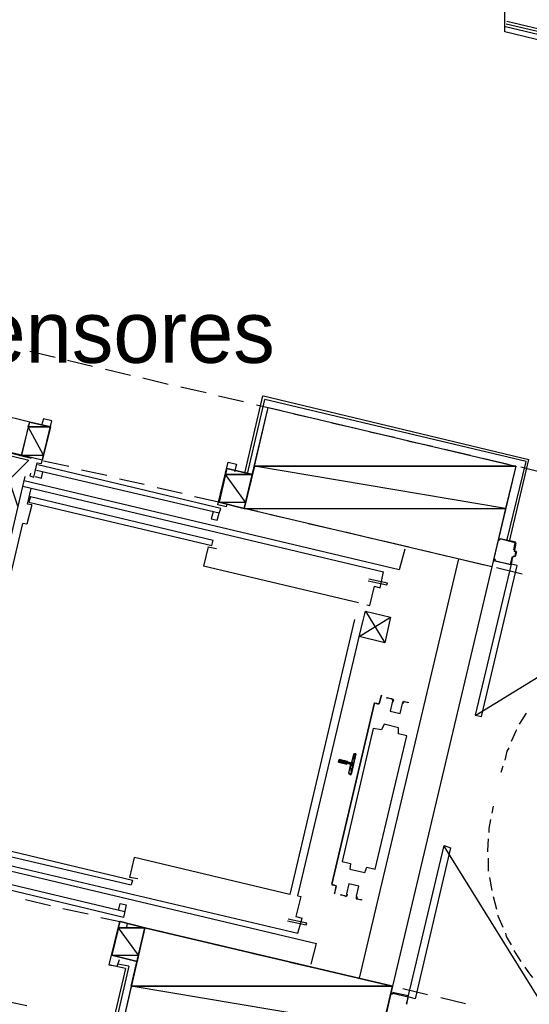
# Model space of a CAD drawing. Header units: feet. Extents: x -79 to 198, y -22 to 181.
# Tile 619 of 656: x 83 to 93, y 108 to 127. Entities that reach past the tile are written whole.
import ezdxf
from ezdxf.enums import TextEntityAlignment as Align

# ---------------------------------------------------------------- set-up
doc = ezdxf.new("R2010")
doc.units = ezdxf.units.FT
for name, color, linetype in [('A-AREA-COMUN', 252, 'CONTINUOUS'), ('A-LINEA', 7, 'CONTINUOUS'), ('A-LINEA-FINA', 9, 'CONTINUOUS'), ('A-MURO-CONCRETO', 8, 'CONTINUOUS'), ('A-NOMBRE-ESPACIO', 2, 'CONTINUOUS')]:
    doc.layers.add(name, color=color, linetype=linetype)

msp = doc.modelspace()

# ---------------------------------------------------------------- linework, layer by layer
at = {"layer": 'A-AREA-COMUN'}
msp.add_lwpolyline([(96.16, 125.7244), (92.64, 126.5778), (92.64, 127.5733)], dxfattribs=at)
at = {"layer": 'A-LINEA'}
for p, q in [((96.3467, 125.8978), (92.68, 126.7778)), ((96.3333, 125.8044), (92.6533, 126.6711)), ((96.3333, 125.8578), (92.6667, 126.7244)), ((83.4533, 120.4044), (83.9467, 120.2844)), ((83.4533, 120.4044), (83.9467, 120.2844)), ((84.1867, 120.2311), (84.6667, 120.1111)), ((84.1867, 120.2311), (84.6667, 120.1111)), ((84.92, 120.0578), (85.4, 119.9378)), ((84.92, 120.0578), (85.4, 119.9378)), ((85.64, 119.8844), (86.1333, 119.7644)), ((85.64, 119.8844), (86.1333, 119.7644)), ((86.3733, 119.7111), (86.8667, 119.6044)), ((86.3733, 119.7111), (86.8667, 119.6044)), ((87.1067, 119.5378), (87.5867, 119.4311)), ((87.1067, 119.5378), (87.5867, 119.4311)), ((87.6133, 118.0444), (87.96, 119.5378)), ((87.9733, 119.5378), (93.1067, 118.3111)), ((83.4533, 119.0311), (82.0933, 119.3644)), ((83.4533, 119.0311), (82.0933, 119.3644)), ((87.6667, 118.0311), (88, 119.4711)), ((87.84, 119.3644), (88.32, 119.2578)), ((87.84, 119.3644), (88.32, 119.2578)), ((93.0533, 118.2711), (88, 119.4711)), ((88.56, 119.1911), (89.0533, 119.0844)), ((88.56, 119.1911), (89.0533, 119.0844)), ((83.2933, 118.3911), (83.4533, 119.0311)), ((83.2933, 118.3911), (83.4533, 119.0311)), ((83.8533, 118.9378), (83.4533, 119.0311)), ((83.8533, 118.9378), (83.4533, 119.0311)), ((89.2933, 119.0178), (89.7867, 118.9111)), ((89.2933, 119.0178), (89.7867, 118.9111)), ((90.0267, 118.8444), (90.5067, 118.7378)), ((90.0267, 118.8444), (90.5067, 118.7378)), ((83.2933, 118.3911), (81.9333, 118.7111)), ((83.2933, 118.3911), (81.9333, 118.7111)), ((90.76, 118.6711), (91.24, 118.5644)), ((90.76, 118.6711), (91.24, 118.5644)), ((83, 118.4578), (83.48, 118.3378)), ((83, 118.4578), (83.48, 118.3378)), ((91.48, 118.5111), (91.9733, 118.3911)), ((91.48, 118.5111), (91.9733, 118.3911)), ((83.6933, 118.2978), (83.2933, 118.3911)), ((83.6933, 118.2978), (83.2933, 118.3911)), ((87.1467, 117.3644), (83.6133, 118.2044)), ((87.1467, 117.3644), (83.6133, 118.2044)), ((83.72, 118.2844), (84.2133, 118.1778)), ((83.72, 118.2844), (84.2133, 118.1778)), ((92.2133, 118.3378), (92.7067, 118.2178)), ((92.2133, 118.3378), (92.7067, 118.2178)), ((92.68, 116.7378), (93.0533, 118.2711)), ((92.7333, 116.7244), (93.1067, 118.3111)), ((87.12, 117.2711), (83.5867, 118.0978)), ((87.12, 117.2711), (83.5867, 118.0978)), ((84.4533, 118.1111), (84.9467, 118.0044)), ((84.4533, 118.1111), (84.9467, 118.0044)), ((87.2667, 118.1378), (87.12, 117.4844)), ((87.2667, 118.1378), (87.12, 117.4844)), ((92.9467, 118.1644), (93.4267, 118.0444)), ((92.9467, 118.1644), (93.4267, 118.0444)), ((83.36, 117.9778), (81.6667, 110.7911)), ((83.36, 117.9778), (81.6667, 110.7911)), ((90.6, 116.1778), (83.3467, 117.8978)), ((90.6, 116.1778), (83.3467, 117.8978)), ((85.1867, 117.9378), (85.6667, 117.8311)), ((85.1867, 117.9378), (85.6667, 117.8311)), ((83.32, 117.7911), (90.2933, 116.1378)), ((83.32, 117.7911), (90.2933, 116.1378)), ((83.4133, 117.4444), (83.48, 117.7511)), ((83.4133, 117.4444), (83.48, 117.7511)), ((85.92, 117.7644), (86.4, 117.6578)), ((85.92, 117.7644), (86.4, 117.6578)), ((83.4933, 117.4311), (83.4133, 117.4444)), ((83.4933, 117.4311), (83.4133, 117.4444)), ((83.4667, 117.5911), (83.44, 117.4844)), ((83.4667, 117.5911), (83.44, 117.4844)), ((83.44, 117.4844), (86.9733, 116.6444)), ((83.44, 117.4844), (86.9733, 116.6444)), ((83.4667, 117.5911), (87, 116.7511)), ((83.4667, 117.5911), (87, 116.7511)), ((86.64, 117.5911), (87.1333, 117.4844)), ((86.64, 117.5911), (87.1333, 117.4844)), ((83.4933, 117.4311), (83.4, 117.0578)), ((83.4933, 117.4311), (83.4, 117.0578)), ((87, 117.2978), (86.96, 117.1644)), ((87, 117.2978), (86.96, 117.1644)), ((87.3733, 117.4178), (87.8667, 117.3111)), ((87.3733, 117.4178), (87.8667, 117.3111)), ((81.9867, 111.4311), (83.32, 117.0711)), ((81.9867, 111.4311), (83.32, 117.0711)), ((83.4, 117.0578), (83.32, 117.0711)), ((83.4, 117.0578), (83.32, 117.0711)), ((88.1067, 117.2444), (88.5867, 117.1378)), ((88.1067, 117.2444), (88.5867, 117.1378)), ((88.84, 117.0711), (89.32, 116.9644)), ((88.84, 117.0711), (89.32, 116.9644)), ((89.56, 116.9111), (90.0533, 116.7911)), ((89.56, 116.9111), (90.0533, 116.7911)), ((86.9733, 116.6444), (87, 116.7511)), ((86.9733, 116.6444), (87, 116.7511)), ((90.2933, 116.7378), (90.7867, 116.6178)), ((90.2933, 116.7378), (90.7867, 116.6178)), ((92.84, 116.6978), (92.84, 116.6978)), ((92.84, 116.6978), (92.84, 116.6978)), ((86.9067, 116.6178), (86.8133, 116.2444)), ((86.9067, 116.6178), (86.8133, 116.2444)), ((86.9067, 116.6178), (87.0667, 116.5911)), ((86.9067, 116.6178), (87.0667, 116.5911)), ((90.7067, 116.5778), (90.6, 116.1778)), ((90.7067, 116.5778), (90.6, 116.1778)), ((91.0267, 116.5644), (91.5067, 116.4444)), ((91.0267, 116.5644), (91.5067, 116.4444)), ((92.8139, 116.549), (92.8287, 116.525)), ((92.8139, 116.549), (92.8287, 116.525)), ((92.8267, 116.5378), (92.8667, 116.5378)), ((92.8267, 116.5378), (92.8667, 116.5378)), ((92.8533, 116.5244), (92.8533, 116.5244)), ((92.8533, 116.5244), (92.8533, 116.5244)), ((91.7467, 116.3911), (89.8267, 108.2844)), ((91.7467, 116.3911), (89.8267, 108.2844)), ((91.76, 116.3911), (92.24, 116.2711)), ((91.76, 116.3911), (92.24, 116.2711)), ((92.7867, 116.4311), (92.76, 116.2844)), ((92.7867, 116.4311), (92.76, 116.2844)), ((92.8113, 116.4306), (92.7872, 116.4157)), ((92.8113, 116.4306), (92.7872, 116.4157)), ((92.8, 116.4178), (92.8, 116.4178)), ((92.8, 116.4178), (92.8, 116.4178)), ((89.8133, 115.5378), (86.8133, 116.2444)), ((89.8133, 115.5378), (86.8133, 116.2444)), ((92.3867, 116.2311), (90.4667, 108.1244)), ((92.3867, 116.2311), (90.4667, 108.1244)), ((92.48, 116.2178), (92.9733, 116.0978)), ((92.48, 116.2178), (92.9733, 116.0978)), ((92.7467, 116.2844), (92.7467, 116.2844)), ((92.7467, 116.2844), (92.7467, 116.2844)), ((90, 115.9644), (90.36, 115.8844)), ((90, 115.9644), (90.36, 115.8844)), ((90.0133, 116.0044), (90.3733, 115.9244)), ((90.0133, 116.0044), (90.3733, 115.9244)), ((90.36, 115.8844), (90.3733, 115.9244)), ((90.36, 115.8844), (90.3733, 115.9244)), ((90.0267, 115.4844), (90.12, 115.8578)), ((90.0267, 115.4844), (90.12, 115.8578)), ((92.0775, 113.3648), (95.6926, 115.5856)), ((92.0775, 113.3648), (95.6926, 115.5856)), ((89.9467, 115.3778), (90.32, 114.7644)), ((89.9467, 115.3778), (90.32, 114.7644)), ((89.9733, 115.4978), (90.0267, 115.4844)), ((89.9733, 115.4978), (90.0267, 115.4844)), ((89.7333, 115.2178), (88.48, 109.8978)), ((89.7333, 115.2178), (88.48, 109.8978)), ((88.64, 109.8711), (89.8933, 115.1778)), ((88.64, 109.8711), (89.8933, 115.1778)), ((89.2933, 110.0978), (90.12, 113.6044)), ((89.2933, 110.0978), (90.12, 113.6044)), ((90.12, 113.6044), (90.2, 113.5778)), ((90.12, 113.6044), (90.2, 113.5778)), ((90.12, 113.5911), (90.12, 113.5911)), ((90.12, 113.5911), (90.12, 113.5911)), ((90.12, 113.5911), (90.12, 113.5911)), ((90.12, 113.5911), (90.12, 113.5911)), ((93.0533, 113.4044), (92.92, 113.1911)), ((93.0533, 113.4044), (92.92, 113.1911)), ((89.68, 112.4578), (89.72, 112.6044)), ((89.68, 112.4578), (89.72, 112.6044)), ((89.7446, 112.6172), (89.7209, 112.6037)), ((89.7446, 112.6172), (89.7209, 112.6037)), ((89.5867, 112.4178), (89.5867, 112.4178)), ((89.5867, 112.4178), (89.5867, 112.4178)), ((89.6, 112.4578), (89.6533, 112.4444)), ((89.6, 112.4578), (89.6533, 112.4444)), ((89.64, 112.4178), (89.6, 112.4311)), ((89.64, 112.4178), (89.6, 112.4311)), ((89.6, 112.4178), (89.6, 112.4178)), ((89.6, 112.4178), (89.6, 112.4178)), ((89.6133, 112.4711), (89.6133, 112.4711)), ((89.6133, 112.4711), (89.6133, 112.4711)), ((89.6267, 112.2444), (89.6533, 112.3911)), ((89.6267, 112.2444), (89.6533, 112.3911)), ((92.6, 112.3778), (92.56, 112.2578)), ((92.6, 112.3778), (92.56, 112.2578)), ((89.6403, 112.2277), (89.6554, 112.205)), ((89.6403, 112.2277), (89.6554, 112.205)), ((92.4133, 111.6044), (92.3867, 111.4711)), ((92.4133, 111.6044), (92.3867, 111.4711)), ((81.92, 111.0178), (85.44, 110.1778)), ((81.92, 111.0178), (85.44, 110.1778)), ((81.08, 110.8311), (89, 108.9511)), ((81.08, 110.8311), (89, 108.9511)), ((81.6667, 110.7911), (88.64, 109.1511)), ((81.6667, 110.7911), (88.64, 109.1511)), ((81.8933, 110.9111), (85.4133, 110.0844)), ((81.8933, 110.9111), (85.4133, 110.0844)), ((93.7059, 107.2256), (91.4691, 110.8307)), ((93.7059, 107.2256), (91.4691, 110.8307)), ((88.48, 109.8978), (85.48, 110.6178)), ((88.48, 109.8978), (85.48, 110.6178)), ((92.32, 110.6044), (92.32, 110.3511)), ((92.32, 110.6044), (92.32, 110.3511)), ((85.2933, 109.5644), (81.7733, 110.4044)), ((85.2933, 109.5644), (81.7733, 110.4044)), ((85.2667, 109.4578), (81.7467, 110.2978)), ((85.2667, 109.4578), (81.7467, 110.2978)), ((92.3467, 110.2311), (92.3867, 109.9778)), ((92.3467, 110.2311), (92.3867, 109.9778)), ((85.44, 110.1778), (85.4133, 110.0844)), ((85.44, 110.1778), (85.4133, 110.0844)), ((92.4133, 109.8578), (92.48, 109.6178)), ((92.4133, 109.8578), (92.48, 109.6178)), ((83.3733, 109.8044), (83.8533, 109.6844)), ((83.3733, 109.8044), (83.8533, 109.6844)), ((85.1733, 109.5911), (85.2, 109.7244)), ((85.1733, 109.5911), (85.2, 109.7244)), ((84.0933, 109.6311), (84.5867, 109.5244)), ((84.0933, 109.6311), (84.5867, 109.5244)), ((84.8267, 109.4578), (85.32, 109.3511)), ((84.8267, 109.4578), (85.32, 109.3511)), ((85.56, 109.2844), (86.04, 109.1778)), ((85.56, 109.2844), (86.04, 109.1778)), ((88.4533, 109.4311), (88.8133, 109.3511)), ((88.4533, 109.4311), (88.8133, 109.3511)), ((88.64, 109.1511), (88.72, 109.4444)), ((88.64, 109.1511), (88.72, 109.4444)), ((86.2933, 109.1111), (86.7733, 109.0044)), ((86.2933, 109.1111), (86.7733, 109.0044)), ((87.0133, 108.9378), (87.5067, 108.8311)), ((87.0133, 108.9378), (87.5067, 108.8311)), ((88.8933, 108.5511), (89, 108.9511)), ((88.8933, 108.5511), (89, 108.9511)), ((87.7467, 108.7644), (88.2267, 108.6578)), ((87.7467, 108.7644), (88.2267, 108.6578)), ((85.3067, 108.4711), (84.9867, 108.5378)), ((85.3733, 108.5111), (85.0667, 107.2044)), ((85.3733, 108.5111), (85.16, 108.5511)), ((88.48, 108.5911), (88.96, 108.4844)), ((88.48, 108.5911), (88.96, 108.4844)), ((85.3067, 108.4711), (85, 107.1778)), ((89.2, 108.4311), (89.6933, 108.3111)), ((89.2, 108.4311), (89.6933, 108.3111)), ((89.9333, 108.2578), (90.4267, 108.1378)), ((89.9333, 108.2578), (90.4267, 108.1378)), ((90.7733, 107.9378), (90.4667, 108.0044)), ((90.7733, 107.9378), (90.4667, 108.0044)), ((90.4667, 107.9911), (90.4667, 107.9911)), ((90.4667, 107.9911), (90.4667, 107.9911)), ((90.6667, 108.0844), (91.1467, 107.9644)), ((90.6667, 108.0844), (91.1467, 107.9644)), ((82.9067, 107.8578), (83.4, 107.7511)), ((82.9067, 107.8578), (83.4, 107.7511)), ((90.76, 107.7778), (90.76, 107.7778)), ((90.76, 107.7778), (90.76, 107.7778)), ((91.4, 107.9111), (91.88, 107.7911)), ((91.4, 107.9111), (91.88, 107.7911))]:
    msp.add_line(p, q, dxfattribs=at)
for points in [[(92.8533, 118.1778), (92.3867, 116.2311), (87.6, 117.3644), (88.0667, 119.3111), (92.8533, 118.1778)], [(92.8533, 118.1778), (92.3867, 116.2311), (87.6, 117.3644), (88.0667, 119.3111), (92.8533, 118.1778)], [(83.4667, 118.0444), (83.4533, 117.9911), (83.5333, 117.9644), (83.6, 118.2444), (83.68, 118.2311), (83.88, 119.0578), (83.72, 119.0978), (83.68, 118.9644)], [(83.4667, 118.0444), (83.4533, 117.9911), (83.5333, 117.9644), (83.6, 118.2444), (83.68, 118.2311), (83.88, 119.0578), (83.72, 119.0978), (83.68, 118.9644)], [(83.2267, 117.4044), (82.88, 118.4311), (83.44, 118.2978), (82.6667, 117.5378)], [(83.2267, 117.4044), (82.88, 118.4311), (83.44, 118.2978), (82.6667, 117.5378)], [(87.2667, 117.4444), (87.2533, 117.3911), (87.0933, 117.4311), (87.2933, 118.2578), (87.4533, 118.2178), (87.4133, 118.0711)], [(87.2667, 117.4444), (87.2533, 117.3911), (87.0933, 117.4311), (87.2933, 118.2578), (87.4533, 118.2178), (87.4133, 118.0711)], [(83.56, 117.9778), (83.68, 117.9511), (83.7067, 118.0711)], [(83.56, 117.9778), (83.68, 117.9511), (83.7067, 118.0711)], [(87.12, 117.4844), (87.6, 117.3644), (87.76, 118.0178), (87.2667, 118.1378)], [(87.12, 117.4844), (87.6, 117.3644), (87.76, 118.0178), (87.2667, 118.1378)], [(86.96, 117.1644), (87.08, 117.1378), (87.12, 117.2711), (87.1467, 117.3644)], [(86.96, 117.1644), (87.08, 117.1378), (87.12, 117.2711), (87.1467, 117.3644)], [(92.8133, 116.5644), (92.84, 116.6978), (92.5467, 116.7778), (92.5333, 116.7511), (92.52, 116.7511), (92.5333, 116.7778)], [(92.8133, 116.5644), (92.84, 116.6978), (92.5467, 116.7778), (92.5333, 116.7511), (92.52, 116.7511), (92.5333, 116.7778)], [(92.8533, 116.7111), (92.5467, 116.7778), (92.5467, 116.7778)], [(92.8533, 116.7111), (92.5467, 116.7778), (92.5467, 116.7778)], [(92.8533, 116.6978), (92.8267, 116.5511), (92.8267, 116.5511)], [(92.8533, 116.6978), (92.8267, 116.5511), (92.8267, 116.5511)], [(92.8, 116.4444), (92.84, 116.4311), (92.8533, 116.5244), (92.8267, 116.5378)], [(92.8, 116.4444), (92.84, 116.4311), (92.8533, 116.5244), (92.8267, 116.5378)], [(92.8667, 116.5244), (92.84, 116.4311), (92.84, 116.4311), (92.8, 116.4311)], [(92.8667, 116.5244), (92.84, 116.4311), (92.84, 116.4311), (92.8, 116.4311)], [(92.4267, 116.3644), (92.44, 116.3911), (92.4533, 116.3778), (92.44, 116.3511), (92.7467, 116.2844), (92.7867, 116.4311)], [(92.4267, 116.3644), (92.44, 116.3911), (92.4533, 116.3778), (92.44, 116.3511), (92.7467, 116.2844), (92.7867, 116.4311)], [(92.7467, 116.2711), (92.44, 116.3511), (92.44, 116.3511)], [(92.7467, 116.2711), (92.44, 116.3511), (92.44, 116.3511)], [(90.12, 115.8578), (90.2267, 115.8311), (90.2933, 116.1378)], [(90.12, 115.8578), (90.2267, 115.8311), (90.2933, 116.1378)], [(92.76, 116.2844), (92.0667, 113.3644), (92.1867, 113.3378), (92.88, 116.2578), (92.76, 116.2844)], [(92.76, 116.2844), (92.0667, 113.3644), (92.1867, 113.3378), (92.88, 116.2578), (92.76, 116.2844)], [(89.8267, 114.8844), (90.4267, 115.2578), (90.32, 114.7644), (89.8267, 114.8844), (89.9467, 115.3778), (90.4267, 115.2578)], [(89.8267, 114.8844), (90.4267, 115.2578), (90.32, 114.7644), (89.8267, 114.8844), (89.9467, 115.3778), (90.4267, 115.2578)], [(90.12, 113.6044), (90.2133, 113.5911), (90.2533, 113.7511), (90.2133, 113.5911), (90.2133, 113.5911)], [(90.12, 113.6044), (90.2133, 113.5911), (90.2533, 113.7511), (90.2133, 113.5911), (90.2133, 113.5911)], [(90.4533, 113.6844), (90.36, 113.6978), (90.36, 113.7111), (90.4533, 113.6844)], [(90.4533, 113.6844), (90.36, 113.6978), (90.36, 113.7111), (90.4533, 113.6844)], [(90.4664, 113.6369), (90.4209, 113.4442), (90.6135, 113.3986), (90.6592, 113.5913)], [(90.4664, 113.6369), (90.4209, 113.4442), (90.6135, 113.3986), (90.6592, 113.5913)], [(90.4664, 113.6369), (90.4209, 113.4442), (90.6135, 113.3986), (90.6592, 113.5913)], [(90.4664, 113.6369), (90.4209, 113.4442), (90.6135, 113.3986), (90.6592, 113.5913)], [(90.4706, 113.6342), (90.4797, 113.6543), (90.4648, 113.6705)], [(90.4706, 113.6342), (90.4797, 113.6543), (90.4648, 113.6705)], [(90.4777, 113.6228), (90.4929, 113.6564), (90.468, 113.6835)], [(90.4777, 113.6228), (90.4929, 113.6564), (90.468, 113.6835)], [(90.12, 113.6044), (89.2933, 110.0978), (89.2933, 110.0978)], [(90.12, 113.6044), (89.2933, 110.0978), (89.2933, 110.0978)], [(90.694, 113.6303), (90.6596, 113.6172), (90.6582, 113.5804)], [(90.694, 113.6303), (90.6596, 113.6172), (90.6582, 113.5804)], [(90.6911, 113.6173), (90.6704, 113.6095), (90.6696, 113.5874)], [(90.6911, 113.6173), (90.6704, 113.6095), (90.6696, 113.5874)], [(90.68, 113.6311), (90.7733, 113.6178), (90.7733, 113.6044), (90.68, 113.6311)], [(90.68, 113.6311), (90.7733, 113.6178), (90.7733, 113.6044), (90.68, 113.6311)], [(90.1333, 110.3911), (90.7467, 112.9644), (90.5867, 113.0044), (90.5867, 113.1244), (90.3067, 113.1911), (90.2533, 113.0844), (90.0933, 113.1111), (89.4933, 110.5378), (89.6533, 110.4978), (89.64, 110.3911), (89.9333, 110.3244), (89.9733, 110.4311), (90.1333, 110.3911)], [(90.1333, 110.3911), (90.7467, 112.9644), (90.5867, 113.0044), (90.5867, 113.1244), (90.3067, 113.1911), (90.2533, 113.0844), (90.0933, 113.1111), (89.4933, 110.5378), (89.6533, 110.4978), (89.64, 110.3911), (89.9333, 110.3244), (89.9733, 110.4311), (90.1333, 110.3911)], [(92.8667, 113.0844), (92.8533, 113.0578), (92.76, 112.8578)], [(92.8667, 113.0844), (92.8533, 113.0578), (92.76, 112.8578)], [(92.72, 112.7378), (92.68, 112.6711), (92.64, 112.4978)], [(92.72, 112.7378), (92.68, 112.6711), (92.64, 112.4978)], [(89.5867, 112.4178), (89.4267, 112.4578), (89.44, 112.5111), (89.6, 112.4711)], [(89.5867, 112.4178), (89.4267, 112.4578), (89.44, 112.5111), (89.6, 112.4711)], [(89.7467, 112.6178), (89.76, 112.6178), (89.6667, 112.2178), (89.6533, 112.2178)], [(89.7467, 112.6178), (89.76, 112.6178), (89.6667, 112.2178), (89.6533, 112.2178)], [(89.6661, 112.3798), (89.6637, 112.395), (89.6513, 112.4039)], [(89.6661, 112.3798), (89.6637, 112.395), (89.6513, 112.4039)], [(89.6554, 112.445), (89.6705, 112.4474), (89.6795, 112.4598)], [(89.6554, 112.445), (89.6705, 112.4474), (89.6795, 112.4598)], [(92.36, 111.3511), (92.3333, 111.1778), (92.3333, 111.0978)], [(92.36, 111.3511), (92.3333, 111.1778), (92.3333, 111.0978)], [(92.32, 110.9778), (92.3067, 110.7511), (92.3067, 110.7244)], [(92.32, 110.9778), (92.3067, 110.7511), (92.3067, 110.7244)], [(90.7733, 107.9244), (91.4667, 110.8444), (91.5867, 110.8044), (90.9067, 107.8844), (90.7733, 107.9244)], [(90.7733, 107.9244), (91.4667, 110.8444), (91.5867, 110.8044), (90.9067, 107.8844), (90.7733, 107.9244)], [(85.5467, 110.2044), (85.3867, 110.2311), (85.48, 110.6178)], [(85.5467, 110.2044), (85.3867, 110.2311), (85.48, 110.6178)], [(89.2933, 110.0978), (89.3733, 110.0711), (89.3733, 110.0711)], [(89.2933, 110.0978), (89.3733, 110.0711), (89.3733, 110.0711)], [(89.2933, 110.0844), (89.3733, 110.0711), (89.3467, 109.9111), (89.3867, 110.0578)], [(89.2933, 110.0844), (89.3733, 110.0711), (89.3467, 109.9111), (89.3867, 110.0578)], [(89.7736, 109.8654), (89.8191, 110.058), (89.6265, 110.1036), (89.5808, 109.911)], [(89.7736, 109.8654), (89.8191, 110.058), (89.6265, 110.1036), (89.5808, 109.911)], [(89.7736, 109.8654), (89.8191, 110.058), (89.6265, 110.1036), (89.5808, 109.911)], [(89.7736, 109.8654), (89.8191, 110.058), (89.6265, 110.1036), (89.5808, 109.911)], [(88.64, 109.8711), (88.6933, 109.8578), (88.6, 109.4711), (88.72, 109.4444)], [(88.64, 109.8711), (88.6933, 109.8578), (88.6, 109.4711), (88.72, 109.4444)], [(89.5467, 109.8711), (89.4667, 109.8844), (89.4667, 109.8978), (89.5467, 109.8711)], [(89.5467, 109.8711), (89.4667, 109.8844), (89.4667, 109.8978), (89.5467, 109.8711)], [(89.5593, 109.8586), (89.5937, 109.8717), (89.5951, 109.9085)], [(89.5593, 109.8586), (89.5937, 109.8717), (89.5951, 109.9085)], [(89.5623, 109.8716), (89.5829, 109.8794), (89.5838, 109.9015)], [(89.5623, 109.8716), (89.5829, 109.8794), (89.5838, 109.9015)], [(89.7757, 109.8661), (89.7604, 109.8325), (89.7853, 109.8054)], [(89.7757, 109.8661), (89.7604, 109.8325), (89.7853, 109.8054)], [(89.7827, 109.8547), (89.7736, 109.8346), (89.7885, 109.8184)], [(89.7827, 109.8547), (89.7736, 109.8346), (89.7885, 109.8184)], [(85.2, 109.7244), (85.32, 109.6978), (85.2667, 109.4578)], [(85.2, 109.7244), (85.32, 109.6978), (85.2667, 109.4578)], [(89.7733, 109.8178), (89.8667, 109.8044), (89.8667, 109.7911), (89.7733, 109.8178)], [(89.7733, 109.8178), (89.8667, 109.8044), (89.8667, 109.7911), (89.7733, 109.8178)], [(92.5067, 109.4978), (92.5067, 109.4844), (92.6, 109.2711)], [(92.5067, 109.4978), (92.5067, 109.4844), (92.6, 109.2711)], [(85.3333, 109.2711), (85.3467, 109.3378), (85.1867, 109.3778), (84.9867, 108.5378), (85.1467, 108.5111), (85.1867, 108.6444)], [(85.3333, 109.2711), (85.3467, 109.3378), (85.1867, 109.3778), (84.9867, 108.5378), (85.1467, 108.5111), (85.1867, 108.6444)], [(85.04, 108.7244), (85.5333, 108.6044), (85.68, 109.2578), (85.2, 109.3778)], [(85.04, 108.7244), (85.5333, 108.6044), (85.68, 109.2578), (85.2, 109.3778)], [(90.0133, 106.1778), (90.4667, 108.1244), (85.68, 109.2578), (85.2267, 107.3111), (90.0133, 106.1778)], [(90.0133, 106.1778), (90.4667, 108.1244), (85.68, 109.2578), (85.2267, 107.3111), (90.0133, 106.1778)], [(88.44, 109.3911), (88.8, 109.3111), (88.8133, 109.3511)], [(88.44, 109.3911), (88.8, 109.3111), (88.8133, 109.3511)], [(92.6533, 109.1511), (92.6667, 109.0844), (92.76, 108.9244)], [(92.6533, 109.1511), (92.6667, 109.0844), (92.76, 108.9244)], [(92.8133, 108.8178), (92.88, 108.7111), (92.9467, 108.6044)], [(92.8133, 108.8178), (92.88, 108.7111), (92.9467, 108.6044)], [(93.0267, 108.4978), (93.12, 108.3644), (93.1733, 108.2978)], [(93.0267, 108.4978), (93.12, 108.3644), (93.1733, 108.2978)], [(90.4533, 107.9911), (90.4533, 107.9644), (90.4667, 107.9911), (90.7733, 107.9244), (90.7333, 107.7778)], [(90.4533, 107.9911), (90.4533, 107.9644), (90.4667, 107.9911), (90.7733, 107.9244), (90.7333, 107.7778)], [(90.7467, 107.7778), (90.7733, 107.9244), (90.7733, 107.9244)], [(90.7467, 107.7778), (90.7733, 107.9244), (90.7733, 107.9244)]]:
    msp.add_lwpolyline(points, dxfattribs=at)
at = {"layer": 'A-LINEA-FINA'}
for p, q in [((89.6, 112.4711), (89.44, 112.5111)), ((89.6, 112.4711), (89.44, 112.5111)), ((89.6, 112.4578), (89.44, 112.4978)), ((89.6, 112.4578), (89.44, 112.4978)), ((89.76, 112.6044), (89.72, 112.6178)), ((89.76, 112.6044), (89.72, 112.6178)), ((89.76, 112.6044), (89.72, 112.6178)), ((89.76, 112.6044), (89.72, 112.6178)), ((89.76, 112.6178), (89.7333, 112.6178)), ((89.76, 112.6178), (89.7333, 112.6178)), ((89.76, 112.6178), (89.7333, 112.6178)), ((89.76, 112.6178), (89.7333, 112.6178)), ((89.76, 112.6178), (89.7467, 112.6178)), ((89.76, 112.6178), (89.7467, 112.6178)), ((89.5867, 112.4311), (89.4267, 112.4711)), ((89.5867, 112.4311), (89.4267, 112.4711)), ((89.5867, 112.4178), (89.4267, 112.4578)), ((89.5867, 112.4178), (89.4267, 112.4578)), ((89.7067, 112.4044), (89.64, 112.4178)), ((89.7067, 112.4044), (89.64, 112.4178)), ((89.7067, 112.3911), (89.6533, 112.4178)), ((89.7067, 112.3911), (89.6533, 112.4178)), ((89.7067, 112.3778), (89.6533, 112.3911)), ((89.7067, 112.3778), (89.6533, 112.3911)), ((89.72, 112.4444), (89.6667, 112.4578)), ((89.72, 112.4444), (89.6667, 112.4578)), ((89.72, 112.4311), (89.6667, 112.4444)), ((89.72, 112.4311), (89.6667, 112.4444)), ((89.6667, 112.2178), (89.6267, 112.2311)), ((89.6667, 112.2178), (89.6267, 112.2311)), ((89.6667, 112.2178), (89.64, 112.2311)), ((89.6667, 112.2178), (89.64, 112.2311)), ((89.6667, 112.2178), (89.64, 112.2178)), ((89.6667, 112.2178), (89.64, 112.2178)), ((89.6667, 112.2178), (89.64, 112.2178)), ((89.6667, 112.2178), (89.64, 112.2178))]:
    msp.add_line(p, q, dxfattribs=at)
for points in [[(89.44, 112.4978), (89.7067, 112.4044), (89.4267, 112.4711), (89.44, 112.4978), (89.44, 112.4978)], [(89.44, 112.4978), (89.7067, 112.4044), (89.4267, 112.4711), (89.44, 112.4978), (89.44, 112.4978)], [(89.44, 112.5111), (89.6, 112.4711), (89.6, 112.4711), (89.44, 112.5111)], [(89.6, 112.4711), (89.6, 112.4711), (89.44, 112.5111), (89.6, 112.4711), (89.6, 112.4711)], [(89.44, 112.5111), (89.6, 112.4711), (89.44, 112.4978), (89.44, 112.5111), (89.44, 112.5111)], [(89.44, 112.5111), (89.6, 112.4711), (89.6, 112.4711), (89.44, 112.5111)], [(89.6, 112.4711), (89.6, 112.4711), (89.44, 112.5111), (89.6, 112.4711), (89.6, 112.4711)], [(89.44, 112.5111), (89.6, 112.4711), (89.44, 112.4978), (89.44, 112.5111), (89.44, 112.5111)], [(89.6, 112.4578), (89.6, 112.4578), (89.44, 112.4978), (89.6, 112.4578)], [(89.6, 112.4578), (89.44, 112.4978), (89.6, 112.4711), (89.6, 112.4578), (89.6, 112.4578)], [(89.44, 112.4978), (89.6, 112.4578), (89.6, 112.4578), (89.44, 112.4978)], [(89.6, 112.4578), (89.6, 112.4578), (89.44, 112.4978), (89.6, 112.4578), (89.6, 112.4578)], [(89.44, 112.4978), (89.6, 112.4578), (89.6, 112.4578), (89.44, 112.4978)], [(89.6, 112.4578), (89.6, 112.4578), (89.44, 112.4978), (89.6, 112.4578)], [(89.44, 112.4978), (89.6, 112.4578), (89.6, 112.4578), (89.44, 112.4978), (89.44, 112.4978)], [(89.44, 112.4978), (89.6, 112.4578), (89.6, 112.4578), (89.44, 112.4978)], [(89.6, 112.4578), (89.6, 112.4578), (89.44, 112.4978), (89.6, 112.4578), (89.6, 112.4578)], [(89.44, 112.4978), (89.6, 112.4578), (89.6, 112.4578), (89.44, 112.4978)], [(89.6, 112.4578), (89.6, 112.4578), (89.44, 112.4978), (89.6, 112.4578), (89.6, 112.4578)], [(89.44, 112.4978), (89.6, 112.4578), (89.6, 112.4578), (89.44, 112.4978)], [(89.6, 112.4578), (89.6, 112.4578), (89.44, 112.4978), (89.6, 112.4578), (89.6, 112.4578)], [(89.72, 112.4311), (89.44, 112.4978), (89.7067, 112.4044), (89.72, 112.4311)], [(89.6, 112.4578), (89.6, 112.4578), (89.44, 112.4978), (89.6, 112.4578)], [(89.6, 112.4578), (89.44, 112.4978), (89.6, 112.4711), (89.6, 112.4578), (89.6, 112.4578)], [(89.44, 112.4978), (89.6, 112.4578), (89.6, 112.4578), (89.44, 112.4978)], [(89.6, 112.4578), (89.6, 112.4578), (89.44, 112.4978), (89.6, 112.4578), (89.6, 112.4578)], [(89.44, 112.4978), (89.6, 112.4578), (89.6, 112.4578), (89.44, 112.4978)], [(89.6, 112.4578), (89.6, 112.4578), (89.44, 112.4978), (89.6, 112.4578)], [(89.44, 112.4978), (89.6, 112.4578), (89.6, 112.4578), (89.44, 112.4978), (89.44, 112.4978)], [(89.44, 112.4978), (89.6, 112.4578), (89.6, 112.4578), (89.44, 112.4978)], [(89.6, 112.4578), (89.6, 112.4578), (89.44, 112.4978), (89.6, 112.4578), (89.6, 112.4578)], [(89.44, 112.4978), (89.6, 112.4578), (89.6, 112.4578), (89.44, 112.4978)], [(89.6, 112.4578), (89.6, 112.4578), (89.44, 112.4978), (89.6, 112.4578), (89.6, 112.4578)], [(89.44, 112.4978), (89.6, 112.4578), (89.6, 112.4578), (89.44, 112.4978)], [(89.6, 112.4578), (89.6, 112.4578), (89.44, 112.4978), (89.6, 112.4578), (89.6, 112.4578)], [(89.72, 112.4311), (89.44, 112.4978), (89.7067, 112.4044), (89.72, 112.4311)], [(89.72, 112.6044), (89.72, 112.4444), (89.68, 112.4578), (89.72, 112.6044)], [(89.72, 112.6044), (89.72, 112.4444), (89.68, 112.4578), (89.72, 112.6044)], [(89.7333, 112.6178), (89.76, 112.6044), (89.72, 112.6178), (89.7333, 112.6178)], [(89.72, 112.6178), (89.76, 112.6044), (89.76, 112.6044), (89.72, 112.6178)], [(89.76, 112.6044), (89.76, 112.6044), (89.72, 112.6178), (89.76, 112.6044)], [(89.72, 112.6178), (89.76, 112.6044), (89.72, 112.6044), (89.72, 112.6178), (89.72, 112.6178)], [(89.72, 112.6178), (89.76, 112.6044), (89.76, 112.6044), (89.72, 112.6178), (89.72, 112.6178)], [(89.7333, 112.6178), (89.76, 112.6044), (89.72, 112.6178), (89.7333, 112.6178)], [(89.72, 112.6178), (89.76, 112.6044), (89.76, 112.6044), (89.72, 112.6178)], [(89.76, 112.6044), (89.76, 112.6044), (89.72, 112.6178), (89.76, 112.6044)], [(89.72, 112.6178), (89.76, 112.6044), (89.72, 112.6044), (89.72, 112.6178), (89.72, 112.6178)], [(89.72, 112.6178), (89.76, 112.6044), (89.76, 112.6044), (89.72, 112.6178), (89.72, 112.6178)], [(89.76, 112.6044), (89.72, 112.6044), (89.72, 112.4444), (89.76, 112.6044)], [(89.76, 112.6044), (89.72, 112.6044), (89.72, 112.4444), (89.76, 112.6044)], [(89.7467, 112.6178), (89.76, 112.6178), (89.7333, 112.6178), (89.7467, 112.6178)], [(89.7333, 112.6178), (89.76, 112.6178), (89.76, 112.6178), (89.7333, 112.6178)], [(89.76, 112.6178), (89.76, 112.6178), (89.7333, 112.6178), (89.76, 112.6178)], [(89.7333, 112.6178), (89.76, 112.6178), (89.76, 112.6178), (89.7333, 112.6178)], [(89.76, 112.6178), (89.76, 112.6178), (89.7333, 112.6178), (89.76, 112.6178), (89.76, 112.6178)], [(89.76, 112.6178), (89.7333, 112.6178), (89.76, 112.6044), (89.76, 112.6178)], [(89.7467, 112.6178), (89.76, 112.6178), (89.7333, 112.6178), (89.7467, 112.6178)], [(89.7333, 112.6178), (89.76, 112.6178), (89.76, 112.6178), (89.7333, 112.6178)], [(89.76, 112.6178), (89.76, 112.6178), (89.7333, 112.6178), (89.76, 112.6178)], [(89.7333, 112.6178), (89.76, 112.6178), (89.76, 112.6178), (89.7333, 112.6178)], [(89.76, 112.6178), (89.76, 112.6178), (89.7333, 112.6178), (89.76, 112.6178), (89.76, 112.6178)], [(89.76, 112.6178), (89.7333, 112.6178), (89.76, 112.6044), (89.76, 112.6178)], [(89.4267, 112.4711), (89.6, 112.4311), (89.6, 112.4311), (89.4267, 112.4711)], [(89.6, 112.4311), (89.6, 112.4311), (89.4267, 112.4711), (89.6, 112.4311), (89.6, 112.4311)], [(89.4267, 112.4711), (89.6, 112.4311), (89.6, 112.4311), (89.4267, 112.4711)], [(89.6, 112.4311), (89.6, 112.4311), (89.4267, 112.4711), (89.6, 112.4311), (89.6, 112.4311)], [(89.4267, 112.4711), (89.6, 112.4311), (89.6, 112.4311), (89.4267, 112.4711)], [(89.6, 112.4311), (89.6, 112.4311), (89.4267, 112.4711), (89.6, 112.4311), (89.6, 112.4311)], [(89.5867, 112.4311), (89.5867, 112.4311), (89.4267, 112.4711), (89.5867, 112.4311)], [(89.5867, 112.4311), (89.4267, 112.4711), (89.6, 112.4311), (89.5867, 112.4311), (89.5867, 112.4311)], [(89.4267, 112.4711), (89.5867, 112.4311), (89.4267, 112.4578), (89.4267, 112.4711), (89.4267, 112.4711)], [(89.4267, 112.4711), (89.6, 112.4311), (89.6, 112.4311), (89.4267, 112.4711)], [(89.6, 112.4311), (89.6, 112.4311), (89.4267, 112.4711), (89.6, 112.4311), (89.6, 112.4311)], [(89.4267, 112.4711), (89.6, 112.4311), (89.6, 112.4311), (89.4267, 112.4711)], [(89.6, 112.4311), (89.6, 112.4311), (89.4267, 112.4711), (89.6, 112.4311), (89.6, 112.4311)], [(89.4267, 112.4711), (89.6, 112.4311), (89.6, 112.4311), (89.4267, 112.4711)], [(89.6, 112.4311), (89.6, 112.4311), (89.4267, 112.4711), (89.6, 112.4311), (89.6, 112.4311)], [(89.5867, 112.4311), (89.5867, 112.4311), (89.4267, 112.4711), (89.5867, 112.4311)], [(89.5867, 112.4311), (89.4267, 112.4711), (89.6, 112.4311), (89.5867, 112.4311), (89.5867, 112.4311)], [(89.4267, 112.4711), (89.5867, 112.4311), (89.4267, 112.4578), (89.4267, 112.4711), (89.4267, 112.4711)], [(89.4267, 112.4578), (89.5867, 112.4178), (89.5867, 112.4178), (89.4267, 112.4578)], [(89.5867, 112.4178), (89.5867, 112.4178), (89.4267, 112.4578), (89.5867, 112.4178)], [(89.5867, 112.4178), (89.4267, 112.4578), (89.5867, 112.4311), (89.5867, 112.4178), (89.5867, 112.4178)], [(89.4267, 112.4578), (89.5867, 112.4178), (89.5867, 112.4178), (89.4267, 112.4578)], [(89.5867, 112.4178), (89.5867, 112.4178), (89.4267, 112.4578), (89.5867, 112.4178), (89.5867, 112.4178)], [(89.4267, 112.4578), (89.5867, 112.4178), (89.5867, 112.4178), (89.4267, 112.4578)], [(89.5867, 112.4178), (89.5867, 112.4178), (89.4267, 112.4578), (89.5867, 112.4178), (89.5867, 112.4178)], [(89.4267, 112.4578), (89.5867, 112.4178), (89.5867, 112.4178), (89.4267, 112.4578)], [(89.5867, 112.4178), (89.5867, 112.4178), (89.4267, 112.4578), (89.5867, 112.4178)], [(89.5867, 112.4178), (89.4267, 112.4578), (89.5867, 112.4311), (89.5867, 112.4178), (89.5867, 112.4178)], [(89.4267, 112.4578), (89.5867, 112.4178), (89.5867, 112.4178), (89.4267, 112.4578)], [(89.5867, 112.4178), (89.5867, 112.4178), (89.4267, 112.4578), (89.5867, 112.4178), (89.5867, 112.4178)], [(89.4267, 112.4578), (89.5867, 112.4178), (89.5867, 112.4178), (89.4267, 112.4578)], [(89.5867, 112.4178), (89.5867, 112.4178), (89.4267, 112.4578), (89.5867, 112.4178), (89.5867, 112.4178)], [(89.6533, 112.3911), (89.6667, 112.2311), (89.6267, 112.2444), (89.6533, 112.3911)], [(89.6533, 112.3911), (89.6667, 112.2311), (89.6267, 112.2444), (89.6533, 112.3911)], [(89.64, 112.4178), (89.7067, 112.4044), (89.7067, 112.4044), (89.64, 112.4178)], [(89.7067, 112.4044), (89.7067, 112.4044), (89.64, 112.4178), (89.7067, 112.4044), (89.7067, 112.4044)], [(89.64, 112.4178), (89.7067, 112.4044), (89.6533, 112.4178), (89.64, 112.4178), (89.64, 112.4178)], [(89.64, 112.4178), (89.7067, 112.4044), (89.7067, 112.4044), (89.64, 112.4178)], [(89.7067, 112.4044), (89.7067, 112.4044), (89.64, 112.4178), (89.7067, 112.4044), (89.7067, 112.4044)], [(89.64, 112.4178), (89.7067, 112.4044), (89.6533, 112.4178), (89.64, 112.4178), (89.64, 112.4178)], [(89.6667, 112.4444), (89.72, 112.4311), (89.6533, 112.4444), (89.6667, 112.4444), (89.6667, 112.4444)], [(89.6533, 112.4444), (89.72, 112.4311), (89.72, 112.4311), (89.6533, 112.4444)], [(89.72, 112.4311), (89.72, 112.4311), (89.6533, 112.4444), (89.72, 112.4311), (89.72, 112.4311)], [(89.6533, 112.4444), (89.72, 112.4311), (89.72, 112.4311), (89.6533, 112.4444)], [(89.72, 112.4311), (89.72, 112.4311), (89.6533, 112.4444), (89.72, 112.4311), (89.72, 112.4311)], [(89.6533, 112.4444), (89.72, 112.4311), (89.72, 112.4311), (89.6533, 112.4444)], [(89.72, 112.4311), (89.72, 112.4311), (89.6533, 112.4444), (89.72, 112.4311), (89.72, 112.4311)], [(89.6667, 112.4444), (89.72, 112.4311), (89.6533, 112.4444), (89.6667, 112.4444), (89.6667, 112.4444)], [(89.6533, 112.4444), (89.72, 112.4311), (89.72, 112.4311), (89.6533, 112.4444)], [(89.72, 112.4311), (89.72, 112.4311), (89.6533, 112.4444), (89.72, 112.4311), (89.72, 112.4311)], [(89.6533, 112.4444), (89.72, 112.4311), (89.72, 112.4311), (89.6533, 112.4444)], [(89.72, 112.4311), (89.72, 112.4311), (89.6533, 112.4444), (89.72, 112.4311), (89.72, 112.4311)], [(89.6533, 112.4444), (89.72, 112.4311), (89.72, 112.4311), (89.6533, 112.4444)], [(89.72, 112.4311), (89.72, 112.4311), (89.6533, 112.4444), (89.72, 112.4311), (89.72, 112.4311)], [(89.7067, 112.3911), (89.7067, 112.3911), (89.6533, 112.4178), (89.7067, 112.3911)], [(89.7067, 112.3911), (89.6533, 112.4178), (89.7067, 112.4044), (89.7067, 112.3911), (89.7067, 112.3911)], [(89.6533, 112.4178), (89.7067, 112.3911), (89.6533, 112.4044), (89.6533, 112.4178), (89.6533, 112.4178)], [(89.7067, 112.3911), (89.7067, 112.3911), (89.6533, 112.4178), (89.7067, 112.3911)], [(89.7067, 112.3911), (89.6533, 112.4178), (89.7067, 112.4044), (89.7067, 112.3911), (89.7067, 112.3911)], [(89.6533, 112.4178), (89.7067, 112.3911), (89.6533, 112.4044), (89.6533, 112.4178), (89.6533, 112.4178)], [(89.6533, 112.4044), (89.7067, 112.3911), (89.7067, 112.3911), (89.6533, 112.4044)], [(89.7067, 112.3911), (89.7067, 112.3911), (89.6533, 112.4044), (89.7067, 112.3911), (89.7067, 112.3911)], [(89.6533, 112.4044), (89.7067, 112.3911), (89.7067, 112.3911), (89.6533, 112.4044)], [(89.7067, 112.3911), (89.7067, 112.3911), (89.6533, 112.4044), (89.7067, 112.3911), (89.7067, 112.3911)], [(89.6533, 112.4044), (89.7067, 112.3911), (89.7067, 112.3911), (89.6533, 112.4044)], [(89.7067, 112.3911), (89.7067, 112.3911), (89.6533, 112.4044), (89.7067, 112.3911), (89.7067, 112.3911)], [(89.7067, 112.3911), (89.6533, 112.4044), (89.7067, 112.3778), (89.7067, 112.3911)], [(89.6533, 112.4044), (89.7067, 112.3778), (89.6533, 112.3911), (89.6533, 112.4044)], [(89.6533, 112.4044), (89.7067, 112.3911), (89.7067, 112.3911), (89.6533, 112.4044)], [(89.7067, 112.3911), (89.7067, 112.3911), (89.6533, 112.4044), (89.7067, 112.3911), (89.7067, 112.3911)], [(89.6533, 112.4044), (89.7067, 112.3911), (89.7067, 112.3911), (89.6533, 112.4044)], [(89.7067, 112.3911), (89.7067, 112.3911), (89.6533, 112.4044), (89.7067, 112.3911), (89.7067, 112.3911)], [(89.6533, 112.4044), (89.7067, 112.3911), (89.7067, 112.3911), (89.6533, 112.4044)], [(89.7067, 112.3911), (89.7067, 112.3911), (89.6533, 112.4044), (89.7067, 112.3911), (89.7067, 112.3911)], [(89.7067, 112.3911), (89.6533, 112.4044), (89.7067, 112.3778), (89.7067, 112.3911)], [(89.6533, 112.4044), (89.7067, 112.3778), (89.6533, 112.3911), (89.6533, 112.4044)], [(89.6533, 112.3911), (89.7067, 112.3778), (89.7067, 112.3778), (89.6533, 112.3911), (89.6533, 112.3911)], [(89.7067, 112.3778), (89.6533, 112.3911), (89.6667, 112.2311), (89.7067, 112.3778)], [(89.6533, 112.3911), (89.7067, 112.3778), (89.7067, 112.3778), (89.6533, 112.3911), (89.6533, 112.3911)], [(89.7067, 112.3778), (89.6533, 112.3911), (89.6667, 112.2311), (89.7067, 112.3778)], [(89.72, 112.4444), (89.68, 112.4578), (89.6667, 112.4578), (89.72, 112.4444), (89.72, 112.4444)], [(89.72, 112.4444), (89.72, 112.4444), (89.6667, 112.4578), (89.72, 112.4444)], [(89.6667, 112.4578), (89.72, 112.4444), (89.72, 112.4444), (89.6667, 112.4578)], [(89.72, 112.4444), (89.72, 112.4444), (89.6667, 112.4578), (89.72, 112.4444), (89.72, 112.4444)], [(89.72, 112.4444), (89.6667, 112.4578), (89.72, 112.4311), (89.72, 112.4444)], [(89.6667, 112.4578), (89.72, 112.4311), (89.6667, 112.4444), (89.6667, 112.4578), (89.6667, 112.4578)], [(89.72, 112.4444), (89.68, 112.4578), (89.6667, 112.4578), (89.72, 112.4444), (89.72, 112.4444)], [(89.72, 112.4444), (89.72, 112.4444), (89.6667, 112.4578), (89.72, 112.4444)], [(89.6667, 112.4578), (89.72, 112.4444), (89.72, 112.4444), (89.6667, 112.4578)], [(89.72, 112.4444), (89.72, 112.4444), (89.6667, 112.4578), (89.72, 112.4444), (89.72, 112.4444)], [(89.72, 112.4444), (89.6667, 112.4578), (89.72, 112.4311), (89.72, 112.4444)], [(89.6667, 112.4578), (89.72, 112.4311), (89.6667, 112.4444), (89.6667, 112.4578), (89.6667, 112.4578)], [(89.6667, 112.4444), (89.72, 112.4311), (89.72, 112.4311), (89.6667, 112.4444)], [(89.72, 112.4311), (89.72, 112.4311), (89.6667, 112.4444), (89.72, 112.4311), (89.72, 112.4311)], [(89.6667, 112.4444), (89.72, 112.4311), (89.72, 112.4311), (89.6667, 112.4444)], [(89.72, 112.4311), (89.72, 112.4311), (89.6667, 112.4444), (89.72, 112.4311), (89.72, 112.4311)], [(89.68, 112.4578), (89.72, 112.4444), (89.72, 112.4444), (89.68, 112.4578)], [(89.68, 112.4578), (89.72, 112.4444), (89.72, 112.4444), (89.68, 112.4578)], [(89.6667, 112.2311), (89.6267, 112.2444), (89.6267, 112.2311), (89.6667, 112.2311), (89.6667, 112.2311)], [(89.6267, 112.2444), (89.6667, 112.2311), (89.6667, 112.2311), (89.6267, 112.2444), (89.6267, 112.2444)], [(89.6667, 112.2311), (89.6267, 112.2444), (89.6267, 112.2311), (89.6667, 112.2311), (89.6667, 112.2311)], [(89.6267, 112.2444), (89.6667, 112.2311), (89.6667, 112.2311), (89.6267, 112.2444), (89.6267, 112.2444)], [(89.64, 112.2311), (89.6667, 112.2178), (89.6267, 112.2311), (89.64, 112.2311)], [(89.6267, 112.2311), (89.6667, 112.2178), (89.6667, 112.2178), (89.6267, 112.2311)], [(89.6667, 112.2178), (89.6667, 112.2178), (89.6267, 112.2311), (89.6667, 112.2178)], [(89.6667, 112.2178), (89.6267, 112.2311), (89.6667, 112.2311), (89.6667, 112.2178), (89.6667, 112.2178)], [(89.6267, 112.2311), (89.6667, 112.2178), (89.6667, 112.2178), (89.6267, 112.2311), (89.6267, 112.2311)], [(89.64, 112.2311), (89.6667, 112.2178), (89.6267, 112.2311), (89.64, 112.2311)], [(89.6267, 112.2311), (89.6667, 112.2178), (89.6667, 112.2178), (89.6267, 112.2311)], [(89.6667, 112.2178), (89.6667, 112.2178), (89.6267, 112.2311), (89.6667, 112.2178)], [(89.6667, 112.2178), (89.6267, 112.2311), (89.6667, 112.2311), (89.6667, 112.2178), (89.6667, 112.2178)], [(89.6267, 112.2311), (89.6667, 112.2178), (89.6667, 112.2178), (89.6267, 112.2311), (89.6267, 112.2311)], [(89.64, 112.2311), (89.6667, 112.2178), (89.64, 112.2178), (89.64, 112.2311)], [(89.64, 112.2311), (89.6667, 112.2178), (89.64, 112.2178), (89.64, 112.2311)], [(89.64, 112.2178), (89.6667, 112.2178), (89.6667, 112.2178), (89.64, 112.2178)], [(89.6667, 112.2178), (89.6667, 112.2178), (89.64, 112.2178), (89.6667, 112.2178)], [(89.64, 112.2178), (89.6667, 112.2178), (89.6533, 112.2178), (89.64, 112.2178), (89.64, 112.2178)], [(89.64, 112.2178), (89.6667, 112.2178), (89.6667, 112.2178), (89.64, 112.2178), (89.64, 112.2178)], [(89.64, 112.2178), (89.6667, 112.2178), (89.6667, 112.2178), (89.64, 112.2178)], [(89.6667, 112.2178), (89.6667, 112.2178), (89.64, 112.2178), (89.6667, 112.2178)], [(89.64, 112.2178), (89.6667, 112.2178), (89.6533, 112.2178), (89.64, 112.2178), (89.64, 112.2178)], [(89.64, 112.2178), (89.6667, 112.2178), (89.6667, 112.2178), (89.64, 112.2178), (89.64, 112.2178)]]:
    msp.add_lwpolyline(points, dxfattribs=at)
at = {"layer": 'A-MURO-CONCRETO'}
for points in [[(88.0667, 119.3111), (92.8533, 118.1778), (87.8, 118.1778), (88.0667, 119.3111), (88.0667, 119.3111)], [(88.0667, 119.3111), (92.8533, 118.1778), (87.8, 118.1778), (88.0667, 119.3111), (88.0667, 119.3111)], [(83.4533, 119.0311), (83.8533, 118.9378), (83.4267, 118.9378), (83.4533, 119.0311), (83.4533, 119.0311)], [(83.4533, 119.0311), (83.8533, 118.9378), (83.4267, 118.9378), (83.4533, 119.0311), (83.4533, 119.0311)], [(83.4267, 118.9378), (83.2933, 118.3911), (83.72, 118.3911), (83.4267, 118.9378)], [(83.4267, 118.9378), (83.2933, 118.3911), (83.72, 118.3911), (83.4267, 118.9378)], [(83.4267, 118.9378), (83.8533, 118.9378), (83.72, 118.3911), (83.4267, 118.9378), (83.4267, 118.9378)], [(83.4267, 118.9378), (83.8533, 118.9378), (83.72, 118.3911), (83.4267, 118.9378), (83.4267, 118.9378)], [(83.2933, 118.3911), (83.72, 118.3911), (83.6933, 118.2978), (83.2933, 118.3911), (83.2933, 118.3911)], [(83.2933, 118.3911), (83.72, 118.3911), (83.6933, 118.2978), (83.2933, 118.3911), (83.2933, 118.3911)], [(87.24, 118.0178), (87.12, 117.4844), (87.6267, 117.4844), (87.24, 118.0178)], [(87.24, 118.0178), (87.12, 117.4844), (87.6267, 117.4844), (87.24, 118.0178)], [(87.2667, 118.1378), (87.76, 118.0178), (87.24, 118.0178), (87.2667, 118.1378), (87.2667, 118.1378)], [(87.2667, 118.1378), (87.76, 118.0178), (87.24, 118.0178), (87.2667, 118.1378), (87.2667, 118.1378)], [(87.24, 118.0178), (87.76, 118.0178), (87.6267, 117.4844), (87.24, 118.0178), (87.24, 118.0178)], [(87.24, 118.0178), (87.76, 118.0178), (87.6267, 117.4844), (87.24, 118.0178), (87.24, 118.0178)], [(87.8, 118.1778), (87.6, 117.3644), (92.6533, 117.3644), (87.8, 118.1778)], [(87.8, 118.1778), (87.6, 117.3644), (92.6533, 117.3644), (87.8, 118.1778)], [(87.8, 118.1778), (92.8533, 118.1778), (92.6533, 117.3644), (87.8, 118.1778), (87.8, 118.1778)], [(87.8, 118.1778), (92.8533, 118.1778), (92.6533, 117.3644), (87.8, 118.1778), (87.8, 118.1778)], [(87.12, 117.4844), (87.6267, 117.4844), (87.6, 117.3644), (87.12, 117.4844), (87.12, 117.4844)], [(87.12, 117.4844), (87.6267, 117.4844), (87.6, 117.3644), (87.12, 117.4844), (87.12, 117.4844)], [(87.6, 117.3644), (92.6533, 117.3644), (92.3867, 116.2311), (87.6, 117.3644), (87.6, 117.3644)], [(87.6, 117.3644), (92.6533, 117.3644), (92.3867, 116.2311), (87.6, 117.3644), (87.6, 117.3644)], [(85.1733, 109.2578), (85.04, 108.7244), (85.56, 108.7244), (85.1733, 109.2578)], [(85.1733, 109.2578), (85.04, 108.7244), (85.56, 108.7244), (85.1733, 109.2578)], [(85.2, 109.3778), (85.68, 109.2578), (85.1733, 109.2578), (85.2, 109.3778), (85.2, 109.3778)], [(85.2, 109.3778), (85.68, 109.2578), (85.1733, 109.2578), (85.2, 109.3778), (85.2, 109.3778)], [(85.1733, 109.2578), (85.68, 109.2578), (85.56, 108.7244), (85.1733, 109.2578), (85.1733, 109.2578)], [(85.1733, 109.2578), (85.68, 109.2578), (85.56, 108.7244), (85.1733, 109.2578), (85.1733, 109.2578)], [(85.68, 109.2578), (90.4667, 108.1244), (85.4133, 108.1244), (85.68, 109.2578), (85.68, 109.2578)], [(85.68, 109.2578), (90.4667, 108.1244), (85.4133, 108.1244), (85.68, 109.2578), (85.68, 109.2578)], [(85.04, 108.7244), (85.56, 108.7244), (85.5333, 108.6044), (85.04, 108.7244), (85.04, 108.7244)], [(85.04, 108.7244), (85.56, 108.7244), (85.5333, 108.6044), (85.04, 108.7244), (85.04, 108.7244)], [(85.4133, 108.1244), (85.2267, 107.3111), (90.28, 107.3111), (85.4133, 108.1244)], [(85.4133, 108.1244), (85.2267, 107.3111), (90.28, 107.3111), (85.4133, 108.1244)], [(85.4133, 108.1244), (90.4667, 108.1244), (90.28, 107.3111), (85.4133, 108.1244), (85.4133, 108.1244)], [(85.4133, 108.1244), (90.4667, 108.1244), (90.28, 107.3111), (85.4133, 108.1244), (85.4133, 108.1244)]]:
    msp.add_lwpolyline(points, dxfattribs=at)

# ---------------------------------------------------------------- texts
at = {"layer": 'A-NOMBRE-ESPACIO'}
msp.add_text('Ascensores', height=1.2, dxfattribs=at).set_placement((84, 120.1778), align=Align.CENTER)

doc.saveas('drawing.dxf')
